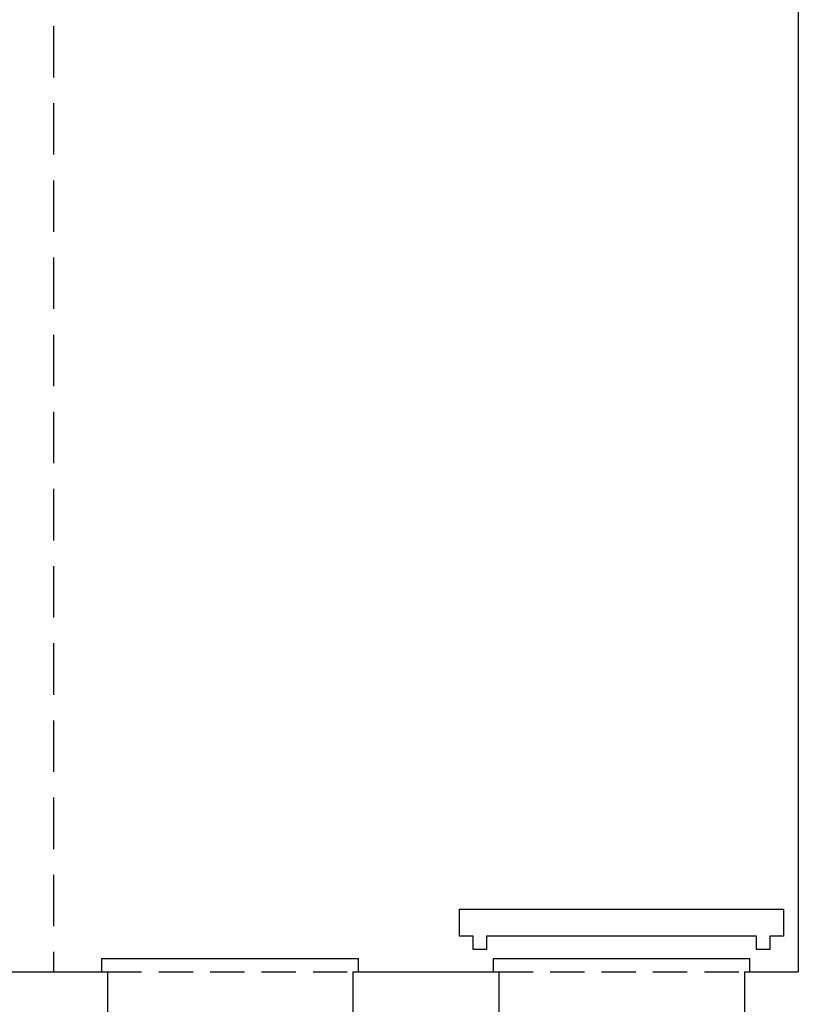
# Model space of a CAD drawing. Header units: millimetres. Extents: x 28600 to 181045, y -399112 to -163690.
# Tile 415 of 482: x 74131 to 74419, y -195600 to -195235. Entities that reach past the tile are written whole.
import ezdxf

# ---------------------------------------------------------------- set-up
doc = ezdxf.new("R2010")
doc.units = ezdxf.units.MM
doc.linetypes.add('HIDDEN', pattern=[9.525, 6.35, -3.175])
for name, color, linetype in [('!! 0_ Istn-sciany', 8, 'Continuous'), ('!! 0_ Istn-widok', 8, 'Continuous'), ('!! 0_Istn-cienka', 8, 'Continuous')]:
    doc.layers.add(name, color=color, linetype=linetype)
doc.layers.add('!! 0_Istn-grzejniki', color=8, linetype='Continuous', plot=False)

msp = doc.modelspace()

# ---------------------------------------------------------------- linework, layer by layer
at = {"layer": '!! 0_ Istn-sciany'}
for points in [[(74419.42327, -194951.5883), (74419.42327, -195587.5883)], [(74099.42327, -195587.5883), (74163.42327, -195587.5883)], [(74163.42327, -195587.5883), (74163.42327, -195619.5883)], [(74254.42327, -195587.5883), (74308.42327, -195587.5883)], [(74254.42327, -195587.5883), (74254.42327, -195619.5883)], [(74308.42327, -195587.5883), (74308.42327, -195619.5883)], [(74399.42327, -195587.5883), (74419.42327, -195587.5883)], [(74399.42327, -195587.5883), (74399.42327, -195619.5883)]]:
    msp.add_lwpolyline(points, dxfattribs=at)
at = {"layer": '!! 0_ Istn-widok', "linetype": 'HIDDEN', "ltscale": 3}
msp.add_line((74143.42987, -194951.5883), (74143.42987, -195587.5883), dxfattribs=at)
at = {"layer": '!! 0_ Istn-widok'}
for points in [[(74161.42327, -195582.5883), (74256.42327, -195582.5883)], [(74161.42327, -195587.5883), (74161.42327, -195582.5883)], [(74256.42327, -195587.5883), (74256.42327, -195582.5883)], [(74306.42327, -195582.5883), (74401.42327, -195582.5883)], [(74306.42327, -195587.5883), (74306.42327, -195582.5883)], [(74401.42327, -195587.5883), (74401.42327, -195582.5883)]]:
    msp.add_lwpolyline(points, dxfattribs=at)
at = {"layer": '!! 0_Istn-cienka', "linetype": 'HIDDEN', "ltscale": 2}
for points in [[(74163.42327, -195587.5883), (74254.42327, -195587.5883)], [(74308.42327, -195587.5883), (74399.42327, -195587.5883)]]:
    msp.add_lwpolyline(points, dxfattribs=at)
at = {"layer": '!! 0_Istn-grzejniki'}
msp.add_lwpolyline([(74298.92327, -195579.3383), (74298.92327, -195574.3383), (74293.92327, -195574.3383), (74293.92327, -195564.3383), (74413.92327, -195564.3383), (74413.92327, -195574.3383), (74408.92327, -195574.3383), (74408.92327, -195579.3383), (74403.92327, -195579.3383), (74403.92327, -195574.3383), (74303.92327, -195574.3383), (74303.92327, -195579.3383)], close=True, dxfattribs=at)

doc.saveas('drawing.dxf')
